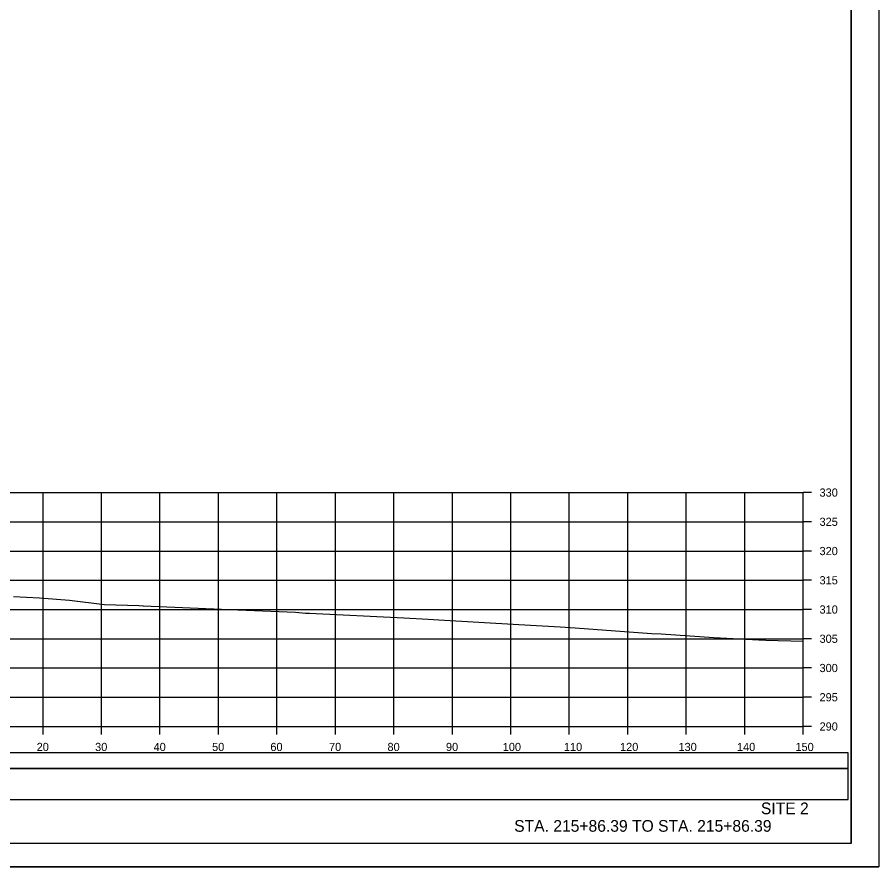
# Model space of a CAD drawing. Extents: x 1370538 to 1372872, y 376220 to 381127.
# Drawn here: x 1371724.2 to 1371871.6, y 379481.3 to 379626.6 of the extents above; entities that cross this region are included whole.
import ezdxf

# ---------------------------------------------------------------- set-up
doc = ezdxf.new("R2010")
doc.units = 0
for name, color, linetype in [('R_Border Notes', 7, 'Continuous'), ('R_Border PE', 7, 'Continuous'), ('R_Border Prem', 7, 'Continuous'), ('R_Dimension', 7, 'Continuous'), ('R_Grid', 7, 'Continuous'), ('R_No Plot', 7, 'Continuous'), ('R_Proposed Road', 7, 'Continuous'), ('R_Water', 7, 'Continuous'), ('T_Detection Zones', 7, 'Continuous')]:
    doc.layers.add(name, color=color, linetype=linetype)

msp = doc.modelspace()

# ---------------------------------------------------------------- linework, layer by layer
at = {"layer": 'R_Border Notes'}
for q in [(1371866.81, 379690.75), (1371550.63, 379485.29)]:
    msp.add_line((1371866.81, 379485.29), q, dxfattribs=at)
at = {"layer": 'R_Border Prem'}
for p, q in [((1371858.63, 379505.29), (1371858.63, 379545.29)), ((1371860.03, 379545.29), (1371858.63, 379545.29)), ((1371860.03, 379540.29), (1371858.63, 379540.29)), ((1371860.03, 379535.29), (1371858.63, 379535.29)), ((1371860.03, 379530.29), (1371858.63, 379530.29)), ((1371860.03, 379525.29), (1371858.63, 379525.29)), ((1371860.03, 379520.29), (1371858.63, 379520.29)), ((1371860.03, 379515.29), (1371858.63, 379515.29)), ((1371860.03, 379510.29), (1371858.63, 379510.29)), ((1371558.63, 379505.29), (1371858.63, 379505.29)), ((1371728.63, 379503.89), (1371728.63, 379505.29)), ((1371738.63, 379503.89), (1371738.63, 379505.29)), ((1371748.63, 379503.89), (1371748.63, 379505.29)), ((1371758.63, 379503.89), (1371758.63, 379505.29)), ((1371768.63, 379503.89), (1371768.63, 379505.29)), ((1371778.63, 379503.89), (1371778.63, 379505.29)), ((1371788.63, 379503.89), (1371788.63, 379505.29)), ((1371798.63, 379503.89), (1371798.63, 379505.29)), ((1371808.63, 379503.89), (1371808.63, 379505.29)), ((1371818.63, 379503.89), (1371818.63, 379505.29)), ((1371828.63, 379503.89), (1371828.63, 379505.29)), ((1371838.63, 379503.89), (1371838.63, 379505.29)), ((1371848.63, 379503.89), (1371848.63, 379505.29)), ((1371858.63, 379503.89), (1371858.63, 379505.29)), ((1371860.03, 379505.29), (1371858.63, 379505.29))]:
    msp.add_line(p, q, dxfattribs=at)
at = {"layer": 'R_Dimension'}
msp.add_lwpolyline([(1371723.58, 379527.53), (1371728.05, 379527.26), (1371733.17, 379526.86), (1371739.17, 379526.16), (1371745.04, 379525.96), (1371745.74, 379525.93), (1371745.79, 379525.93), (1371759.16, 379525.37), (1371771.83, 379524.84), (1371773.5, 379524.69), (1371774.18, 379524.67), (1371790.36, 379523.87), (1371794.48, 379523.65), (1371796.33, 379523.54), (1371809.99, 379522.75), (1371817.06, 379522.33), (1371819.64, 379522.18), (1371832.69, 379521.2), (1371834.33, 379521.13), (1371843.33, 379520.5), (1371851.03, 379520.09), (1371852.24, 379520.05), (1371858.63, 379519.89)], dxfattribs=at)
at = {"layer": 'R_Grid'}
for p, q in [((1371558.63, 379545.29), (1371858.63, 379545.29)), ((1371728.63, 379505.29), (1371728.63, 379545.29)), ((1371738.63, 379505.29), (1371738.63, 379545.29)), ((1371748.63, 379505.29), (1371748.63, 379545.29)), ((1371758.63, 379505.29), (1371758.63, 379545.29)), ((1371768.63, 379505.29), (1371768.63, 379545.29)), ((1371778.63, 379505.29), (1371778.63, 379545.29)), ((1371788.63, 379505.29), (1371788.63, 379545.29)), ((1371798.63, 379505.29), (1371798.63, 379545.29)), ((1371808.63, 379505.29), (1371808.63, 379545.29)), ((1371818.63, 379505.29), (1371818.63, 379545.29)), ((1371828.63, 379505.29), (1371828.63, 379545.29)), ((1371838.63, 379505.29), (1371838.63, 379545.29)), ((1371848.63, 379505.29), (1371848.63, 379545.29)), ((1371858.63, 379505.29), (1371858.63, 379545.29)), ((1371558.63, 379540.29), (1371858.63, 379540.29)), ((1371558.63, 379535.29), (1371858.63, 379535.29)), ((1371558.63, 379530.29), (1371858.63, 379530.29)), ((1371558.63, 379525.29), (1371858.63, 379525.29)), ((1371558.63, 379520.29), (1371858.63, 379520.29)), ((1371558.63, 379515.29), (1371858.63, 379515.29)), ((1371558.63, 379510.29), (1371858.63, 379510.29)), ((1371558.63, 379505.29), (1371858.63, 379505.29))]:
    msp.add_line(p, q, dxfattribs=at)
at = {"layer": 'R_No Plot'}
msp.add_line((1371538.23, 379481.31), (1371871.56, 379481.31), dxfattribs=at)
for points in [[(1371538.22, 379694.64), (1371871.56, 379694.64), (1371871.56, 379481.3), (1371538.22, 379481.3)], [(1371784.55, 379690.75), (1371784.55, 379680.87), (1371820.28, 379680.87), (1371820.28, 379677.95), (1371843.48, 379677.95), (1371843.48, 379653.61), (1371866.81, 379653.61), (1371866.81, 379485.29), (1371550.63, 379485.29), (1371550.63, 379690.75)]]:
    msp.add_lwpolyline(points, close=True, dxfattribs=at)
at = {"layer": 'R_Water'}
msp.add_lwpolyline([(1371551.2, 379492.79), (1371866.33, 379492.79), (1371866.33, 379498.11), (1371551.2, 379498.11)], close=True, dxfattribs=at)
at = {"layer": 'T_Detection Zones'}
msp.add_lwpolyline([(1371551.2, 379498.11), (1371866.33, 379498.11), (1371866.33, 379500.81), (1371551.2, 379500.81)], close=True, dxfattribs=at)

# ---------------------------------------------------------------- texts
at = {"layer": 'R_Border PE'}
for s, p in [('330', (1371861.43, 379544.59)), ('325', (1371861.43, 379539.59)), ('320', (1371861.43, 379534.59)), ('315', (1371861.43, 379529.59)), ('310', (1371861.43, 379524.59)), ('305', (1371861.43, 379519.59)), ('300', (1371861.43, 379514.59)), ('295', (1371861.43, 379509.59)), ('290', (1371861.43, 379504.59)), ('20', (1371727.54, 379501.09)), ('30', (1371737.54, 379501.09)), ('40', (1371747.54, 379501.09)), ('50', (1371757.54, 379501.09)), ('60', (1371767.51, 379501.09)), ('70', (1371777.54, 379501.09)), ('80', (1371787.54, 379501.09)), ('90', (1371797.54, 379501.09)), ('100', (1371807.25, 379501.09)), ('110', (1371817.71, 379501.09)), ('120', (1371827.31, 379501.09)), ('130', (1371837.31, 379501.09)), ('140', (1371847.31, 379501.09)), ('150', (1371857.31, 379501.09))]:
    msp.add_text(s, height=1.4, dxfattribs=at).set_placement(p)
at = {"layer": 'R_Proposed Road'}
for s, p in [('SITE 2', (1371851.4, 379490.29)), ('STA. 215+86.39 TO STA. 215+86.39', (1371809.21, 379487.29))]:
    msp.add_text(s, height=2, dxfattribs=at).set_placement(p)

doc.saveas('drawing.dxf')
